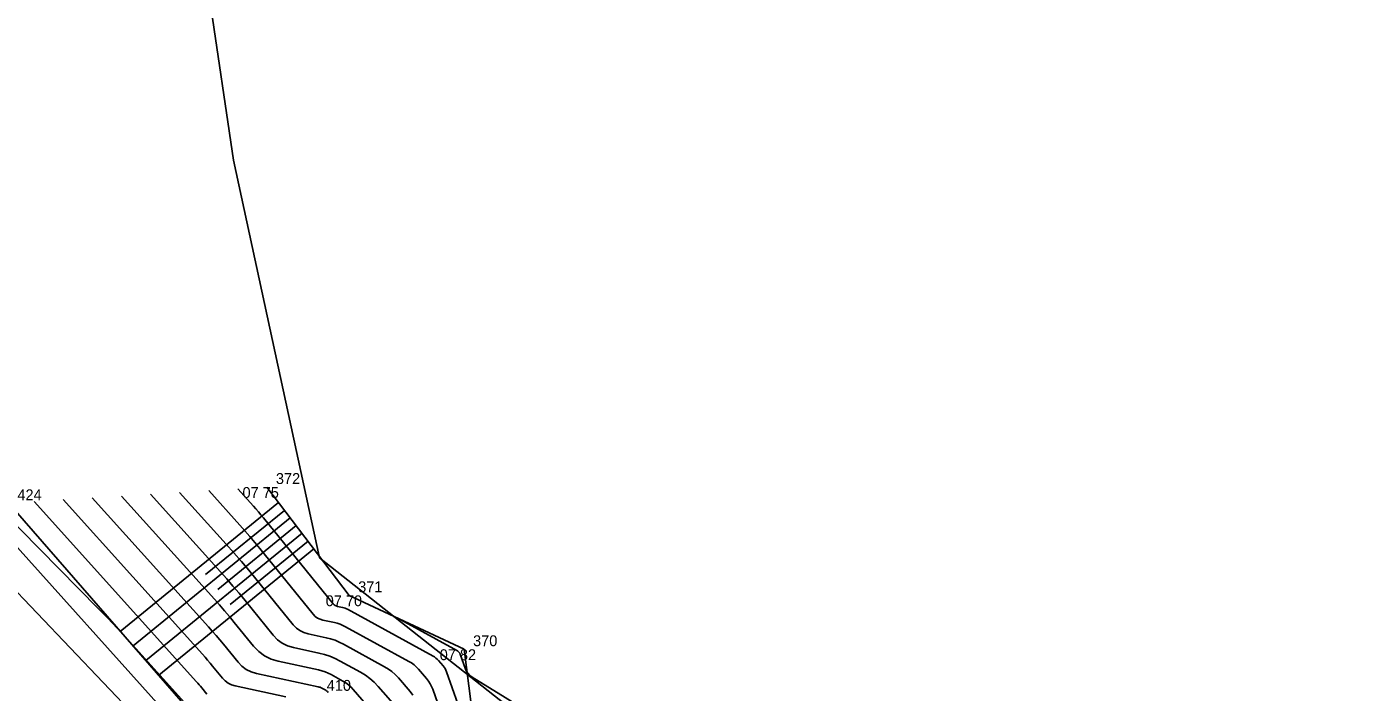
# Model space of a CAD drawing. Extents: x -711234 to -710007, y -1026313 to -1025448.
# Drawn here: x -711048.26 to -711013.7, y -1025869.72 to -1025852.58 of the extents above; entities that cross this region are included whole.
import ezdxf

# ---------------------------------------------------------------- set-up
doc = ezdxf.new("R2010")
doc.units = 0
for name, color, linetype in [('Ex_Major Contours', 7, 'Continuous'), ('Ex_Minor Contours', 7, 'Continuous'), ('Z_body', 7, 'Continuous'), ('Z_body_cisla', 7, 'Continuous'), ('Z_body_vysky_redukovane', 7, 'Continuous'), ('Z_hrany_paty', 7, 'Continuous'), ('Z_katastr_hranice', 7, 'Continuous'), ('Z_technicke_srafy', 7, 'Continuous'), ('Z_zlabek', 7, 'Continuous')]:
    doc.layers.add(name, color=color, linetype=linetype)

# ---------------------------------------------------------------- blocks, each defined once
blk = doc.blocks.new('POINT_DISPLAY')
blk.add_line((0, 0), (0, 0))

msp = doc.modelspace()

# ---------------------------------------------------------------- linework, layer by layer
at = {"layer": 'Ex_Major Contours'}
for points in [[(-711038.308, -1025869.798), (-711038.38, -1025869.707), (-711038.684, -1025869.356), (-711038.763, -1025869.272), (-711038.849, -1025869.196), (-711038.941, -1025869.128), (-711039.04, -1025869.068), (-711040.102, -1025868.487), (-711040.208, -1025868.434), (-711040.317, -1025868.389), (-711040.429, -1025868.352), (-711040.544, -1025868.323), (-711041.01, -1025868.223), (-711041.121, -1025868.189), (-711041.222, -1025868.139), (-711041.313, -1025868.072), (-711041.393, -1025867.988), (-711042.354, -1025866.805), (-711042.54, -1025866.579), (-711042.73, -1025866.355), (-711042.922, -1025866.133), (-711043.117, -1025865.913), (-711044.32, -1025864.579)], [(-711041.588, -1025869.842), (-711042.893, -1025869.562), (-711042.987, -1025869.534), (-711043.072, -1025869.491), (-711043.149, -1025869.435), (-711043.216, -1025869.364), (-711043.47, -1025869.052), (-711043.534, -1025868.974), (-711043.598, -1025868.898), (-711043.664, -1025868.822), (-711043.731, -1025868.747), (-711047.32, -1025864.763)]]:
    msp.add_lwpolyline(points, dxfattribs=at)
at = {"layer": 'Ex_Minor Contours'}
for points in [[(-711038.762, -1025870.087), (-711039.205, -1025869.575), (-711039.306, -1025869.468), (-711039.416, -1025869.371), (-711039.533, -1025869.284), (-711039.659, -1025869.208), (-711040.18, -1025868.923), (-711040.312, -1025868.857), (-711040.448, -1025868.801), (-711040.587, -1025868.755), (-711040.73, -1025868.718), (-711041.388, -1025868.577), (-711041.539, -1025868.532), (-711041.676, -1025868.464), (-711041.799, -1025868.373), (-711041.908, -1025868.259), (-711042.633, -1025867.367), (-711042.789, -1025867.178), (-711042.947, -1025866.99), (-711043.108, -1025866.805), (-711043.271, -1025866.622), (-711045.07, -1025864.625)], [(-711043.57, -1025864.532), (-711042.772, -1025865.418), (-711042.64, -1025865.566), (-711042.51, -1025865.716), (-711042.382, -1025865.868), (-711042.256, -1025866.022), (-711040.878, -1025867.717), (-711040.826, -1025867.771), (-711040.768, -1025867.814), (-711040.703, -1025867.847), (-711040.631, -1025867.868), (-711040.332, -1025867.932), (-711040.258, -1025867.951), (-711040.186, -1025867.975), (-711040.116, -1025868.004), (-711040.048, -1025868.038), (-711038.415, -1025868.932), (-711038.347, -1025868.973), (-711038.282, -1025869.02), (-711038.223, -1025869.073), (-711038.168, -1025869.131), (-711037.956, -1025869.376), (-711037.906, -1025869.439), (-711037.863, -1025869.506), (-711037.827, -1025869.576), (-711037.797, -1025869.651), (-711037.296, -1025871.075)], [(-711036.719, -1025871.258), (-711037.443, -1025869.199), (-711037.46, -1025869.157), (-711037.48, -1025869.117), (-711037.504, -1025869.08), (-711037.532, -1025869.044), (-711037.651, -1025868.907), (-711037.682, -1025868.874), (-711037.716, -1025868.845), (-711037.752, -1025868.818), (-711037.79, -1025868.795), (-711039.994, -1025867.589), (-711040.024, -1025867.574), (-711040.055, -1025867.561), (-711040.087, -1025867.55), (-711040.12, -1025867.542), (-711040.253, -1025867.514), (-711040.285, -1025867.504), (-711040.313, -1025867.49), (-711040.339, -1025867.471), (-711040.362, -1025867.447), (-711042.163, -1025865.231), (-711042.226, -1025865.154), (-711042.29, -1025865.078), (-711042.355, -1025865.003), (-711042.421, -1025864.929), (-711042.82, -1025864.486)], [(-711048.07, -1025864.809), (-711043.884, -1025869.455), (-711043.85, -1025869.494), (-711043.816, -1025869.533), (-711043.782, -1025869.573), (-711043.749, -1025869.613), (-711043.617, -1025869.775)], [(-711046.57, -1025864.717), (-711043.578, -1025868.038), (-711043.479, -1025868.149), (-711043.381, -1025868.262), (-711043.285, -1025868.375), (-711043.191, -1025868.49), (-711042.816, -1025868.952), (-711042.715, -1025869.057), (-711042.602, -1025869.141), (-711042.476, -1025869.204), (-711042.337, -1025869.245), (-711040.747, -1025869.586), (-711040.723, -1025869.592), (-711040.7, -1025869.6), (-711040.677, -1025869.609), (-711040.655, -1025869.621), (-711040.568, -1025869.668), (-711040.547, -1025869.681), (-711040.528, -1025869.695), (-711040.509, -1025869.711), (-711040.492, -1025869.729)], [(-711039.067, -1025870.556), (-711039.849, -1025869.652), (-711039.908, -1025869.59), (-711039.972, -1025869.533), (-711040.04, -1025869.483), (-711040.114, -1025869.438), (-711040.418, -1025869.272), (-711040.495, -1025869.233), (-711040.574, -1025869.2), (-711040.655, -1025869.173), (-711040.739, -1025869.152), (-711041.781, -1025868.929), (-711041.965, -1025868.874), (-711042.132, -1025868.79), (-711042.282, -1025868.679), (-711042.415, -1025868.54), (-711042.912, -1025867.929), (-711043.037, -1025867.777), (-711043.164, -1025867.626), (-711043.293, -1025867.477), (-711043.424, -1025867.33), (-711045.82, -1025864.671)], [(-711048.923, -1025865.017), (-711046.417, -1025867.569), (-711046.171, -1025867.822), (-711045.928, -1025868.077), (-711045.687, -1025868.335), (-711045.45, -1025868.596), (-711044.038, -1025870.163)], [(-711045.441, -1025870.368), (-711048.841, -1025866.793)], [(-711034.236, -1025870.909), (-711036.787, -1025869.336), (-711036.843, -1025869.296), (-711036.89, -1025869.247), (-711036.927, -1025869.192), (-711036.955, -1025869.129), (-711037.089, -1025868.747), (-711037.093, -1025868.737), (-711037.097, -1025868.729), (-711037.103, -1025868.721), (-711037.109, -1025868.713), (-711037.135, -1025868.683), (-711037.141, -1025868.676), (-711037.149, -1025868.669), (-711037.157, -1025868.663), (-711037.165, -1025868.658), (-711038.717, -1025867.809)]]:
    msp.add_lwpolyline(points, dxfattribs=at)
at = {"layer": 'Z_hrany_paty'}
for p, q in [((-711039.95, -1025867.23), (-711042.07, -1025864.44)), ((-711036.99, -1025868.62), (-711039.95, -1025867.23)), ((-711036.65, -1025871.28), (-711036.99, -1025868.62))]:
    msp.add_line(p, q, dxfattribs=at)
at = {"layer": 'Z_katastr_hranice'}
msp.add_lwpolyline([(-710972.26, -1025878.16), (-710977.8, -1025881.46), (-710995.88, -1025889.65), (-710999.94, -1025888.16), (-711024.11, -1025879.36), (-711040.72, -1025866.26), (-711042.93, -1025856.02), (-711044.76, -1025843.64), (-711031.03, -1025820.33), (-711020.22, -1025809.15), (-711017.96, -1025806.65)], dxfattribs=at)
at = {"layer": 'Z_technicke_srafy'}
for p, q in [((-711041.77, -1025864.84), (-711045.85, -1025868.16)), ((-711041.47, -1025865.23), (-711045.52, -1025868.53)), ((-711041.62, -1025865.04), (-711043.65, -1025866.69)), ((-711041.16, -1025865.63), (-711045.19, -1025868.91)), ((-711041.32, -1025865.43), (-711043.34, -1025867.08)), ((-711041.01, -1025865.83), (-711043.02, -1025867.47)), ((-711040.86, -1025866.03), (-711044.86, -1025869.29))]:
    msp.add_line(p, q, dxfattribs=at)
at = {"layer": 'Z_zlabek'}
for p, q in [((-711044.05, -1025870.22), (-711048.73, -1025864.85)), ((-711044.32, -1025870.65), (-711049.18, -1025865.24))]:
    msp.add_line(p, q, dxfattribs=at)

# ---------------------------------------------------------------- block references
at = {"layer": 'Z_body'}
for p in [(-711042.07, -1025864.44), (-711039.95, -1025867.23), (-711036.99, -1025868.62)]:
    msp.add_blockref('POINT_DISPLAY', p, dxfattribs=at)

# ---------------------------------------------------------------- texts
at = {"layer": 'Z_body_cisla'}
for s, p in [('372', (-711041.84, -1025864.36)), ('424', (-711048.5, -1025864.78)), ('371', (-711039.72, -1025867.15)), ('370', (-711036.76, -1025868.54)), ('410', (-711040.53, -1025869.69))]:
    msp.add_text(s, height=0.28, dxfattribs=at).set_placement(p)
at = {"layer": 'Z_body_vysky_redukovane'}
for s, p in [('07 75', (-711042.7, -1025864.72)), ('07 70', (-711040.557, -1025867.51)), ('07 82', (-711037.62, -1025868.9))]:
    msp.add_text(s, height=0.28, dxfattribs=at).set_placement(p)

doc.saveas('drawing.dxf')
